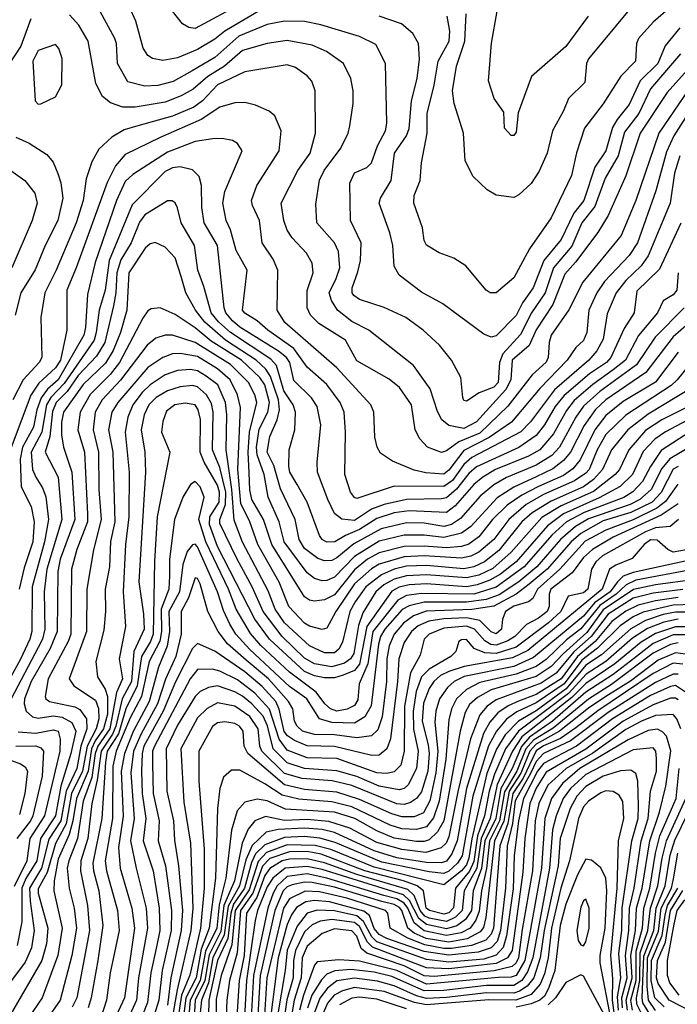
# Model space of a CAD drawing. Extents: x 501367 to 657802, y 482273 to 547541.
# Tile 262 of 656: x 585591 to 588232, y 489759 to 493711. Entities that reach past the tile are written whole.
import ezdxf

# ---------------------------------------------------------------- set-up
doc = ezdxf.new("R2010")
doc.units = 0

msp = doc.modelspace()

# ---------------------------------------------------------------- linework, layer by layer
at = {"layer": '0CON20XD'}
for points in [[(586415, 493665.5), (586375, 493632.6), (586305, 493591.7), (586225, 493558.3), (586165, 493547.3), (586124.2, 493555), (586105, 493567.5), (586086.3, 493596.3), (586057.5, 493705), (586031.3, 493761.3), (585895.2, 493955.2), (585855, 493992.7), (585825, 494008.5), (585735, 494004.8), (585655, 493977.5), (585599.6, 493950.4), (585576.2, 493933.8)], [(586505, 493788.4), (586295, 493675.2), (586269.9, 493679.9), (586244.7, 493694.7), (586203.8, 493745)], [(586585, 493765.9), (586415, 493665.5)], [(588215, 493770.7), (588135, 493701.3), (588076.7, 493635), (588068, 493615), (588063.8, 493545), (588005.3, 493484.7), (587935, 493372.7), (587858.7, 493275), (587827.1, 493177.1), (587807.1, 493085), (587725.4, 492915), (587638.2, 492791.8), (587575, 492674.3), (587505, 492614.3), (587480, 492615), (587464.2, 492625), (587383, 492723), (587335, 492754.3), (587275, 492775.7), (587225, 492805.8), (587214.7, 492824.7), (587208.2, 492875), (587173.5, 492975), (587175.5, 493005), (587199.5, 493065), (587204, 493136), (587228, 493255), (587227.2, 493335), (587255, 493447.5), (587272.2, 493545), (587316.2, 493625), (587318.8, 493665), (587307.6, 493725)], [(588295.3, 493534.7), (588191.4, 493418.6), (588082.9, 493255), (588025.4, 493084.6), (587954.9, 492925.2), (587913, 492857), (587822.9, 492737.1), (587781, 492689), (587731.8, 492568.2), (587665, 492465.8), (587636.9, 492403.1), (587568.5, 492345), (587562.8, 492265), (587544, 492226), (587425, 492096.7), (587375, 492069.7), (587315, 492081.6), (587286.4, 492105), (587268.7, 492138.7), (587239.8, 492229.8), (587172.8, 492322.8), (586992.5, 492465), (586925, 492499), (586866.8, 492545), (586843.5, 492583.5), (586834.4, 492615), (586861.8, 492671.8), (586876.9, 492715), (586870.8, 492780.8), (586855, 492815.4), (586784.1, 492895), (586779.8, 492970.2), (586795, 493066.9), (586814.2, 493105), (586880.7, 493195), (586910, 493255), (586917.3, 493285), (586930.4, 493375), (586930.4, 493425), (586920.4, 493475), (586890.9, 493535), (586823.4, 493583.4), (586765, 493609), (586665, 493626.8), (586585, 493615.2), (586485, 493586.7), (586414, 493525), (586346.6, 493483.4), (586287.6, 493432.4), (586239.3, 493405), (586175, 493379.5), (586055, 493359.6), (586005, 493360), (585955, 493377.7), (585923.3, 493403.3), (585895.9, 493455), (585865.7, 493625), (585828.7, 493688.7), (585790.5, 493730.5)], [(588245, 493573.4), (588125, 493433.3), (588077.8, 493335), (588019.9, 493260.1), (587994.3, 493165), (587942, 493075), (587901.1, 492961.1), (587849, 492895), (587808.4, 492801.6), (587734.8, 492715.2), (587701.5, 492615), (587646.3, 492535), (587602, 492448), (587530.7, 492369.3), (587518.4, 492335), (587513.2, 492255), (587495, 492235.5), (587436.9, 492213.1), (587385, 492180), (587375, 492182.5), (587370.6, 492195), (587362.5, 492275), (587325.5, 492345), (587276.9, 492405), (587211.9, 492465), (587141.4, 492515), (587055.2, 492555.2), (586955, 492588), (586933.3, 492603.3), (586926.3, 492615), (586926.2, 492635), (586949.4, 492699.4), (586960, 492745), (586962.9, 492815), (586920, 492905), (586916.2, 493055), (586935, 493096.5), (586985, 493117.1), (587003.8, 493136.2), (587027.8, 493205), (587059.4, 493265), (587065.4, 493295.4), (587060, 493535), (587021.5, 493611.5), (586955, 493642.9), (586800.3, 493690.3), (586735, 493703.9), (586655, 493705.6), (586585, 493692.1), (586470.5, 493645), (586375, 493559.3), (586284.1, 493505.9), (586206.6, 493463.5), (586145, 493446.3), (586093.6, 493443.6), (586025, 493461.8), (585983.3, 493535), (585979.3, 493615), (585972.8, 493635), (585914.1, 493744.1)], [(588242.2, 493677.8), (588183.3, 493606.7), (588154.5, 493535), (588082.9, 493465), (588039.2, 493370.8), (587990.2, 493309.8), (587972.3, 493277.7), (587945.5, 493185), (587901.4, 493118.6), (587856.5, 492985), (587816.2, 492933.8), (587765, 492828.8), (587695.9, 492744.1), (587652.8, 492635), (587610.3, 492575), (587585, 492524.2), (587505, 492442.2), (587485, 492436.8), (587455, 492448.5), (587290.3, 492570.3), (587205, 492617.3), (587115.5, 492685), (587095, 492721.2), (587089.2, 492805), (587078.1, 492855), (587034.1, 492975), (587039.7, 492995), (587082.3, 493065), (587096.4, 493175), (587144.9, 493245.1), (587155, 493274.2), (587164.3, 493385.7), (587186.8, 493475), (587196.9, 493553.1), (587192.7, 493615), (587169.6, 493655), (587124.4, 493694.4), (587035.2, 493725.2)], [(588045, 493758.9), (587875.9, 493554.1), (587867.1, 493535), (587860.5, 493459.5), (587794.7, 493395.3), (587774.7, 493345), (587731.2, 493265), (587709.1, 493175), (587677.3, 493102.7), (587645, 493053.3), (587595, 493007.8), (587575, 492996.9), (587505, 493007.1), (587467.8, 493027.8), (587412.1, 493082.1), (587380, 493145), (587372.7, 493255), (587335.3, 493375), (587328.8, 493425), (587345.7, 493525), (587378.3, 493625), (587383.9, 493733.9)], [(587874.7, 493725.2), (587785, 493602.9), (587646.4, 493483.6), (587593.2, 493336.8), (587585, 493260), (587575, 493246.2), (587565, 493246.2), (587537.5, 493275), (587535, 493340), (587496, 493395), (587473.1, 493465), (587486.3, 493616.3), (587508.5, 493745)], [(585635.9, 493714.1), (585594.7, 493605.3), (585550.2, 493535)], [(585665, 493372.5), (585675, 493372.9), (585735, 493402), (585760.4, 493449.6), (585760.8, 493555), (585748.5, 493595), (585735, 493610.8), (585665, 493587.1), (585644.1, 493545), (585653.1, 493385), (585665, 493372.5)], [(588278.1, 493431.9), (588158.4, 493255), (588065, 492985.5), (588007.2, 492845), (587852.9, 492657.1), (587796.2, 492546.2), (587726, 492445), (587716.8, 492415), (587712.8, 492355), (587705, 492336.7), (587649.2, 492285), (587550.9, 492159.1), (587438.5, 492051.5), (587354, 492016), (587305, 491979.8), (587285, 491974.2), (587228.6, 491995), (587198, 492028), (587179.3, 492065), (587164.7, 492165), (587116.9, 492235), (587075, 492267.8), (586945, 492341.5), (586899.2, 492425), (586791.9, 492491.9), (586758.7, 492525), (586745.3, 492555), (586745.7, 492624.3), (586769.7, 492695), (586765, 492733.8), (586743.2, 492773.2), (586685.5, 492835), (586665, 492865.6), (586651, 492905), (586641.6, 492975), (586708.3, 493105), (586757.5, 493175), (586778.4, 493255), (586777.3, 493425), (586764.7, 493464.7), (586745.6, 493485), (586699.1, 493519.1), (586665, 493529.2), (586495, 493501.2), (586385, 493448.9), (586324.3, 493385.7), (586289.7, 493360.3), (586205, 493323.7), (586065.8, 493285), (586010.8, 493269.2), (585960.2, 493239.8), (585908.6, 493191.4), (585880.2, 493139.8), (585858.2, 493071.8), (585845.9, 492985), (585817, 492895), (585737.2, 492705), (585691.1, 492615), (585675.8, 492515), (585679.4, 492355), (585668.4, 492335), (585605.1, 492264.9), (585562.5, 492185)], [(588305, 493380.6), (588218.2, 493245), (588188.8, 493181.2), (588145.4, 493024.6), (588072.6, 492815), (588039.4, 492765), (587940.1, 492659.9), (587908.9, 492615), (587877.4, 492545), (587868.5, 492455), (587855, 492422.9), (587824.3, 492395.7), (587789.8, 492345), (587679.4, 492230.6), (587566.3, 492095), (587476.6, 492033.4), (587375, 491981.2), (587315, 491903.1), (587295, 491886.6), (587221.9, 491891.9), (587175, 491903.1), (587088.5, 491938.5), (587040.6, 491970.6), (587026.4, 491995), (587017.7, 492035), (587012.7, 492135), (587000.7, 492165), (586865, 492313.8), (586655.9, 492495.9), (586624.8, 492545), (586627.2, 492705), (586609.2, 492749.2), (586564.7, 492815), (586554.1, 492905), (586525.8, 492965), (586522.2, 492985), (586543.5, 493045), (586632.5, 493185), (586641.2, 493265), (586615.4, 493325.4), (586593.3, 493343.3), (586537.4, 493367.4), (586495, 493378.4), (586455, 493377.2), (586395, 493359.5), (586319.4, 493310.6), (586155, 493238.7), (586015, 493169.5), (585975.1, 493124.9), (585942.5, 493057.5), (585818.1, 492715), (585779.6, 492625), (585779.7, 492465), (585754.5, 492345), (585735, 492313.6), (585667.6, 492252.4), (585635.5, 492204.5), (585556.1, 491993.9)], [(585575, 493240), (585628.6, 493215), (585700.1, 493170.1), (585725, 493138.6), (585743.4, 493093.4), (585756, 493056), (585763.5, 492995), (585743.9, 492905), (585693.5, 492805), (585653.2, 492706.8), (585594.7, 492615), (585572.6, 492525)], [(588241.8, 493165), (588220.8, 493095), (588203.7, 492975), (588115, 492763.4), (588086.5, 492723.5), (588025, 492664.8), (587986.3, 492615), (587950.3, 492529.7), (587935, 492428.9), (587908.8, 492381.2), (587877.3, 492345), (587738.6, 492225), (587642.9, 492097.1), (587603.1, 492056.9), (587406.3, 491953.7), (587374.9, 491925), (587328.5, 491861.5), (587295, 491836.9), (587095, 491838.8), (586945, 491789.2), (586935, 491792.9), (586920, 491815), (586896.4, 491885), (586899.7, 492055), (586893.6, 492135), (586878.6, 492175), (586825, 492246.6), (586745, 492315.8), (586691.3, 492391.3), (586587.5, 492465), (586545, 492502.3), (586495, 492532.6), (586485.9, 492545), (586503.9, 492705), (586460, 492785), (586437.4, 492867.4), (586420.6, 492905), (586406.4, 492975), (586415, 493020.8), (586484.5, 493185), (586465, 493214.2), (586445, 493225.8), (586404.5, 493234.5), (586366.6, 493233.4), (586295, 493221.7), (586185, 493178.8), (586045, 493089.2), (586015, 493060.9), (585979.4, 492985), (585893.2, 492736.8), (585862.5, 492607.5), (585855.4, 492475), (585848.7, 492445), (585745, 492265.4), (585702.3, 492227.7), (585676.7, 492193.3), (585659.9, 492145), (585646.3, 492075), (585601.8, 491995), (585593.1, 491946.9), (585596.3, 491836.3), (585636.6, 491756.6), (585649.4, 491695), (585643.2, 491615), (585608.5, 491511.5), (585588.7, 491425)], [(588246.2, 492893.8), (588160.1, 492709.9), (588069.3, 492620.7), (588059.5, 492535), (588019.1, 492470.9), (587965.5, 492355), (587948, 492335), (587879.9, 492290.1), (587777.8, 492202.2), (587741.8, 492158.2), (587698.8, 492085), (587665, 492041.8), (587595, 491993.4), (587425, 491915.7), (587395, 491889.5), (587345, 491827.2), (587305, 491792.2), (587285, 491787.2), (587145, 491785.6), (587054.9, 491765.1), (587003.9, 491746.1), (586935, 491701.4), (586885, 491705.9), (586855, 491729.5), (586827.8, 491785), (586786.8, 491895), (586785.3, 491934.7), (586799.7, 492085), (586785, 492158.9), (586762.7, 492192.7), (586692.4, 492262.4), (586675.1, 492335), (586662.6, 492355), (586630.5, 492380.5), (586475, 492476.3), (586445, 492501.8), (586419, 492535), (586412.3, 492555), (586385.5, 492805), (586331.6, 492895), (586322.8, 492957.2), (586320.5, 493045), (586311.1, 493081.1), (586285, 493108.7), (586235, 493120.2), (586205, 493116.2), (586175, 493101.3), (586042.6, 492967.4), (585950.5, 492745), (585933.4, 492625), (585909.9, 492545), (585898.5, 492455), (585889.3, 492425), (585769.5, 492250.5), (585715.1, 492195), (585698.5, 492165), (585679.4, 492055), (585636.2, 491975), (585642.6, 491905), (585655, 491875.3), (585681.7, 491831.7), (585695.6, 491795.6), (585707, 491705), (585689.8, 491615), (585640.4, 491435), (585639.6, 491255), (585631.7, 491225), (585593.9, 491143.9), (585505.6, 490985)], [(585555, 493106.2), (585611.1, 493065), (585650.9, 493015), (585661.3, 492975), (585641.3, 492905), (585559.2, 492715)], [(588235.2, 492695), (588230.7, 492625), (588215, 492606.9), (588175, 492582.5), (588152, 492535), (588076.7, 492443.3), (588024.5, 492345), (587974.6, 492305.3), (587892.9, 492247.1), (587817.7, 492182.3), (587787.5, 492142.5), (587735, 492048.7), (587680.6, 491985), (587635, 491958.9), (587502.1, 491905), (587450.7, 491875), (587415, 491845.5), (587340.5, 491759.5), (587305, 491732.3), (587155, 491739.8), (587095, 491731.2), (587025, 491708.5), (586955, 491664.5), (586898.9, 491641.1), (586856.4, 491615), (586825, 491613.9), (586805.4, 491625), (586795, 491640), (586746, 491775), (586705.7, 491845), (586675.8, 491895), (586671.8, 491918.2), (586673.1, 491985), (586695.3, 492065), (586698.9, 492135), (586688.7, 492165), (586651.9, 492221.9), (586622.5, 492322.5), (586599, 492349), (586437.8, 492455), (586388.7, 492498.7), (586359.3, 492535), (586330.6, 492640.6), (586305.7, 492705), (586292.6, 492805), (586238.8, 492895), (586225.2, 492955.2), (586215, 492975.7), (586203.3, 492983.3), (586185, 492983.5), (586092.8, 492927.2), (586072.2, 492897.8), (586038.3, 492815), (585996.9, 492746.9), (585980.6, 492695), (585977, 492615), (585967.7, 492562.3), (585932.5, 492415), (585899.3, 492360.7), (585825, 492282.7), (585781.3, 492218.7), (585736.6, 492175), (585722.3, 492137.7), (585711.6, 492038.4), (585693.3, 491975), (585745.1, 491875.1), (585760.4, 491705), (585699.8, 491505), (585689.6, 491415), (585692.1, 491265), (585682.3, 491225), (585665, 491191.5), (585556.5, 490985)], [(588259.8, 492555), (588143, 492437), (588068.6, 492325), (587921.5, 492218.5), (587855, 492160.2), (587824.2, 492115.8), (587759.3, 491995), (587727.8, 491962.2), (587665, 491922.6), (587546.6, 491873.4), (587495.6, 491844.4), (587440.9, 491799.1), (587361.4, 491708.6), (587325.1, 491684.9), (587295, 491677.3), (587215, 491690.6), (587145, 491692), (587042.1, 491667.9), (586932.5, 491607.5), (586865, 491550.5), (586845, 491540.4), (586815, 491538.3), (586788.4, 491548.4), (586735, 491588.6), (586713.2, 491625), (586697, 491705), (586638.1, 491828.1), (586611.2, 491921.2), (586584.1, 491975), (586595, 492038.6), (586625.1, 492104.9), (586634.5, 492145), (586630.2, 492185), (586598.7, 492278.7), (586578.8, 492308.8), (586541.1, 492345), (586416.7, 492425), (586335, 492496.4), (586296.6, 492545), (586258.3, 492615), (586239.8, 492680.2), (586215, 492755.5), (586175, 492797.9), (586135, 492816.2), (586115, 492811.1), (586095, 492794), (586028.4, 492695), (586021.2, 492545), (585995.4, 492455), (585966.6, 492383.4), (585935, 492331.7), (585845, 492246.6), (585766.5, 492135), (585758.6, 492095), (585758.6, 492045), (585767.3, 491995), (585800.6, 491895), (585811.6, 491705), (585753.1, 491545), (585743.8, 491496.2), (585741.1, 491255), (585713.4, 491186.6), (585636.4, 491055), (585609.9, 490985), (585608.8, 490965), (585617, 490935), (585642.2, 490912.2), (585665, 490906.8), (585725, 490916.7), (585761.7, 490911.7), (585799.8, 490889.8), (585815.8, 490855), (585796, 490765), (585756.1, 490633.9), (585734.7, 490515), (585674.2, 490425), (585659.9, 490335), (585615, 490263.6), (585599.6, 490225), (585599.4, 490090.6), (585581, 489995)], [(588338.4, 492545), (588215, 492438), (588105.3, 492294.7), (587945.1, 492184.9), (587903.7, 492146.3), (587857.8, 492082.2), (587803, 491975), (587775, 491941.7), (587732.3, 491907.7), (587665, 491875.6), (587575.1, 491834.9), (587508.1, 491791.9), (587402.9, 491677.1), (587365, 491649.7), (587295, 491632.2), (587215, 491642.1), (587135, 491641.6), (587035, 491617.4), (586935, 491556.8), (586855, 491473.1), (586825, 491459.4), (586805, 491458.8), (586775, 491468.4), (586745, 491491.4), (586652.7, 491615), (586633.3, 491695), (586588.7, 491795), (586572.6, 491885), (586544.2, 491964.2), (586541.9, 491995), (586552.8, 492067.2), (586587.3, 492135), (586594.1, 492175), (586575.1, 492245), (586555.7, 492275), (586482, 492345), (586360.2, 492420.2), (586295, 492473.9), (586215, 492527.7), (586155, 492554.6), (586119.1, 492550.9), (586105, 492541.8), (586085, 492513.2), (585992.2, 492335), (585953.8, 492286.2), (585873.7, 492206.4), (585833.2, 492135), (585824.2, 492065), (585850.9, 491975), (585863.4, 491726.6), (585862.7, 491695), (585820.3, 491585), (585798.6, 491505), (585795.7, 491245), (585785.3, 491214.7), (585704.4, 491065), (585693.2, 490995), (585695.5, 490985), (585710, 490975), (585812.4, 490952.4), (585832.1, 490942.1), (585859.6, 490905), (585860.5, 490865), (585836.8, 490795), (585819.6, 490705), (585777.6, 490615), (585756.2, 490495), (585707.9, 490422.1), (585678, 490305), (585629.8, 490225), (585633.1, 490173.1), (585648.7, 490055), (585638.1, 489985), (585612.2, 489927.8), (585514, 489796)], [(588235, 492376.5), (588145, 492256.2), (588015, 492178.6), (587945, 492122.3), (587901.1, 492065), (587841.3, 491945), (587812.2, 491907.8), (587775, 491882), (587675, 491837.2), (587607.1, 491802.9), (587548.2, 491761.8), (587489.7, 491705), (587434.8, 491635), (587395, 491606.2), (587365, 491596.3), (587305, 491590.6), (587215, 491597.7), (587135, 491595.9), (587035, 491571.2), (586988, 491545), (586935, 491502.7), (586855, 491402.5), (586815, 491383), (586775, 491377), (586755, 491381.1), (586734.9, 491394.9), (586603.5, 491605), (586570.6, 491705), (586523.1, 491785), (586515, 491823.3), (586512.5, 491892.5), (586507.8, 491975), (586513.3, 492055), (586542.9, 492175), (586535.2, 492205), (586509.1, 492255), (586436.8, 492326.8), (586295, 492415.7), (586205, 492444.8), (586175, 492444.8), (586137.8, 492432.2), (586102.5, 492405), (585995.9, 492264.1), (585921.8, 492185), (585894.5, 492135), (585885.8, 492065), (585907.6, 491975), (585908.8, 491825), (585917.6, 491705), (585886.7, 491583.3), (585861, 491425), (585858.8, 491255), (585789.5, 491065), (585807.7, 491037.7), (585895, 490980.3), (585906.7, 490946.7), (585908.9, 490905), (585897.7, 490865), (585861.5, 490795), (585843, 490695), (585799.4, 490605), (585776.7, 490483.3), (585734.2, 490405), (585701.7, 490288.4), (585665, 490222.2), (585664.7, 490205), (585704.3, 490065), (585698.9, 490001.1), (585679.9, 489935), (585552.3, 489715)], [(588305, 492356.6), (588232.2, 492265), (588207.1, 492242.9), (588025, 492123.8), (587945, 492046.1), (587910.4, 491985), (587877.5, 491905), (587865, 491890.4), (587819.4, 491860.6), (587695.2, 491805), (587625, 491764.9), (587554.8, 491705.2), (587495, 491624.4), (587435, 491573.8), (587402.9, 491557.1), (587365, 491549.2), (587215, 491558.6), (587135, 491554.7), (587035, 491525.1), (587003.5, 491506.5), (586935, 491446.4), (586860.2, 491335), (586825, 491268.2), (586805, 491263.4), (586755, 491276.7), (586735, 491289.3), (586672.2, 491355), (586632.9, 491452.9), (586547.4, 491605), (586515.4, 491695), (586478.9, 491768.9), (586466.9, 491905), (586478.1, 492155), (586466.1, 492205), (586435.8, 492265), (586385, 492310), (586305, 492359.6), (586235, 492370.8), (586205, 492369.3), (586165, 492355.2), (586105, 492314.4), (585984.9, 492175.1), (585961.1, 492135), (585947.8, 492065), (585964.2, 491975), (585972.9, 491695), (585955.9, 491615.9), (585951.9, 491515), (585934.1, 491425), (585935.6, 491335), (585929.1, 491260.9), (585897, 491135), (585903.4, 491073.4), (585934, 491024), (585943.2, 490995), (585942.9, 490922.9), (585927.9, 490865), (585893.4, 490816.6), (585879, 490785), (585865.5, 490694.5), (585818.2, 490585), (585804.2, 490495), (585789.8, 490440.2), (585745, 490341.2), (585729.8, 490255), (585727.8, 490215), (585761.7, 490065), (585744.3, 489955), (585681.3, 489785), (585626.7, 489705)], [(588294.2, 492235.8), (588115, 492127.1), (588033.4, 492065), (587967.8, 491985), (587931, 491905), (587896.1, 491865), (587855, 491836.6), (587725, 491778.4), (587648.8, 491731.2), (587607.3, 491695), (587515, 491581), (587458, 491535), (587415, 491514.7), (587375, 491507.1), (587225, 491520), (587145, 491517), (587095, 491505.7), (587043.3, 491483.3), (586980.9, 491435), (586938.2, 491375), (586916.8, 491335), (586887.5, 491212.5), (586873.1, 491185), (586855, 491170.2), (586815, 491169.7), (586755, 491198.3), (586655, 491290), (586616.2, 491345), (586589.1, 491419.1), (586485.8, 491614.2), (586452.3, 491702.3), (586442.8, 491825), (586420, 491985), (586422.9, 492125), (586417.4, 492175), (586385.9, 492245), (586339.8, 492280.2), (586305, 492301.4), (586276.4, 492306.4), (586225, 492303.1), (586175.4, 492285.4), (586115, 492245.9), (586082.5, 492215), (586045.8, 492165), (586024.5, 492115), (586014.5, 492055), (586030.2, 491895), (586028.4, 491715), (586015.7, 491604.3), (586006.2, 491415), (586015.6, 491275), (585990.2, 491145), (586003.5, 491065), (585979.2, 491010.8), (585952.3, 490865), (585904.3, 490795.7), (585894.2, 490765), (585880.2, 490669.8), (585845, 490574.6), (585822.9, 490425), (585787.4, 490335), (585781.9, 490305), (585789.7, 490225), (585809.4, 490145), (585818.8, 490065), (585800.6, 489955), (585752.8, 489775), (585675.8, 489664.2)], [(586360.5, 492170.5), (586341.1, 492205), (586305, 492237.9), (586285, 492242.6), (586235, 492237.6), (586185, 492221.7), (586138.9, 492195), (586109.8, 492165), (586090.5, 492125), (586078.2, 492065), (586093.4, 491975), (586096.6, 491895), (586069.7, 491455), (586088.1, 491325), (586090, 491265), (586048.6, 491175), (586039.9, 491055), (586002.9, 490985), (585976.7, 490875), (585963.3, 490843.3), (585917.5, 490775), (585901.5, 490658.5), (585880.2, 490565), (585864.1, 490425), (585836.8, 490335), (585835.1, 490295), (585863.5, 490155), (585871.5, 490055), (585820, 489785), (585801.9, 489748.1)], [(588425, 492184.3), (588185, 492056.1), (588142.3, 492027.7), (588095, 491978.1), (588052.3, 491885), (588002.9, 491837.1), (587918.8, 491791.2), (587775, 491727.4), (587710.1, 491679.9), (587584.9, 491535.1), (587522.2, 491485), (587479.3, 491460.7), (587427.7, 491442.3), (587385, 491434.9), (587225, 491446), (587155, 491442.3), (587115, 491432.9), (587085, 491416.9), (586984.9, 491275), (586955, 491124.2), (586935, 491098.9), (586890.1, 491079.9), (586855, 491069.9), (586815, 491069.1), (586775, 491077.1), (586735, 491094.6), (586593.9, 491225), (586534.6, 491304.6), (586385, 491596.7), (586352.6, 491685), (586354, 491715), (586391.4, 491775), (586392.7, 491815), (586385, 491842.3), (586331.3, 491935), (586315.7, 491975), (586316.5, 492106.5), (586307.9, 492145), (586295, 492164.7), (586255, 492172.3), (586213.6, 492165), (586180.2, 492139.8), (586165, 492098), (586160.7, 492055), (586193.8, 491975), (586142.3, 491715), (586131.9, 491538.1), (586127.2, 491245), (586116.6, 491215), (586080.4, 491155), (586062.2, 491037.8), (586016.9, 490945), (585987.4, 490845), (585942.5, 490775), (585935, 490730.9), (585920.2, 490505), (585885.1, 490325.1), (585887.1, 490295), (585908.6, 490215), (585924.9, 490074.9), (585904.7, 489935.3), (585877.7, 489785), (585865.1, 489744.9)], [(588315, 492177.8), (588169.7, 492105), (588105, 492062.7), (588037.8, 491985), (587999.6, 491905), (587982.2, 491885), (587895, 491817.8), (587765, 491759.6), (587687.7, 491712.3), (587565, 491573.3), (587491.8, 491508.2), (587435, 491481.8), (587385, 491470.4), (587225, 491482.9), (587145, 491478.9), (587095, 491465.5), (587053.1, 491443.1), (587021, 491415), (586969.4, 491330.6), (586951.2, 491278.8), (586932.5, 491167.4), (586919.8, 491145), (586895, 491128.5), (586845, 491113.3), (586775, 491125.9), (586735, 491148.8), (586645.1, 491235.1), (586568.5, 491335), (586524.7, 491434.7), (586463.6, 491545), (586395, 491688.2), (586394.4, 491705), (586417.8, 491765), (586419.3, 491815), (586395, 491914.1), (586365.6, 491985), (586367.9, 492135), (586360.5, 492170.5)], [(588285, 492058.2), (588167.9, 491982.1), (588125, 491917.1), (588092.4, 491857.7), (588053.9, 491816.1), (588016.9, 491793.1), (587857.7, 491732.3), (587786.4, 491695), (587727.9, 491642.1), (587617.2, 491515), (587505, 491433.6), (587415, 491405.7), (587205, 491408.2), (587145, 491400.2), (587109.1, 491380.9), (587009.7, 491255), (586988.5, 491125), (586954.2, 491045), (586949.1, 490980.9), (586935, 490958.1), (586906.4, 490943.6), (586865, 490935.7), (586838.8, 490945), (586815.9, 490965), (586781.9, 491011.9), (586675, 491091.8), (586559.6, 491199.6), (586517.4, 491247.4), (586460.4, 491345), (586429.1, 491425), (586338.1, 491615), (586310, 491705), (586331.2, 491795), (586315, 491835.4), (586295, 491857.9), (586277.3, 491845), (586246.2, 491795), (586212.1, 491705), (586192.2, 491545), (586191.8, 491478.2), (586189.2, 491425), (586158.8, 491345), (586160.4, 491255), (586153.3, 491216.7), (586110.9, 491135), (586079.8, 490995), (586035, 490909.4), (585977.8, 490775), (585964.5, 490715), (585963.9, 490505), (585934.2, 490335), (585939.7, 490295), (585983.2, 490135), (585990.2, 490055), (585954.3, 489885.7), (585938.8, 489775), (585916.6, 489705)], [(588295, 492002.6), (588202.1, 491947.9), (588170.5, 491909.5), (588127.4, 491825), (588081.8, 491785), (588042.5, 491765), (587875, 491707.3), (587823.3, 491676.7), (587762.8, 491625), (587667.9, 491515), (587595.4, 491455), (587517.1, 491402.8), (587465, 491383.3), (587385, 491372.8), (587215, 491373.1), (587155, 491358.9), (587127, 491343), (587056.8, 491265), (587040, 491235), (587031.6, 491205), (587002.5, 490957.5), (586977.5, 490912.5), (586935, 490887.2), (586845, 490890.1), (586795.4, 490905.4), (586743.8, 490985), (586675, 491034.5), (586515, 491183.6), (586459, 491245), (586435.1, 491285.1), (586409.8, 491339.8), (586385.1, 491415.1), (586305, 491595.8), (586295, 491605.3), (586285, 491602.9), (586263.8, 491576.2), (586245.6, 491524.4), (586232.2, 491415), (586189.5, 491335), (586192.9, 491255), (586183.7, 491196.3), (586148.5, 491111.5), (586110.7, 490975), (586046.2, 490853.8), (586011.2, 490765), (585998.7, 490695), (586005.7, 490514.3), (585988.1, 490388.1), (585993.8, 490305), (586041.1, 490145), (586051.3, 490065), (586011.8, 489785), (585950.8, 489655)], [(588235, 491917.9), (588215, 491906.7), (588166.8, 491813.2), (588131.7, 491775), (588045, 491732.6), (587935, 491699.3), (587845, 491649.1), (587805.4, 491615), (587709.2, 491505), (587637.3, 491445), (587585.3, 491404.7), (587495, 491357.2), (587406.8, 491343.2), (587223.3, 491336.7), (587172, 491318), (587131.7, 491288.3), (587094.9, 491245.1), (587075, 491198.2), (587065.6, 491145), (587063.5, 491055), (587046.6, 490913.4), (587029.5, 490860.5), (587003.8, 490836.2), (586945, 490828.5), (586855, 490840.9), (586775, 490842), (586726.9, 490855), (586705.2, 490875), (586694.9, 490894.9), (586687.4, 490945), (586670.6, 490975), (586590.4, 491065), (586499.9, 491139.9), (586426, 491206), (586388.4, 491255), (586346, 491335), (586315, 491446.2), (586305, 491468.2), (586295, 491470.5), (586269.3, 491390.7), (586239.4, 491335), (586239.3, 491245), (586217.2, 491155), (586175.9, 491064.1), (586144.2, 490965), (586078, 490845), (586048.3, 490775), (586037.6, 490687.6), (586050, 490505), (586036.2, 490415), (586058.8, 490305), (586098.5, 490145), (586104.4, 490065), (586068.2, 489865), (586060.1, 489775), (586014.9, 489675.1)], [(588233.6, 491846.4), (588185, 491777), (588149.7, 491750.3), (588055, 491703), (587945, 491661.8), (587861.8, 491618.2), (587760.7, 491505), (587670, 491425), (587651.7, 491388.3), (587635, 491374.2), (587575, 491357.2), (587541.6, 491335), (587530, 491305), (587526, 491265), (587505, 491246.2), (587485, 491253.5), (587439.6, 491299.6), (587385, 491310.1), (587295, 491306.1), (587233.7, 491296.3), (587191.8, 491278.2), (587165, 491255.9), (587135, 491211.8), (587113.5, 491145), (587108.2, 491055), (587080, 490825), (587065, 490784.1), (587035, 490759.4), (587005, 490757.7), (586855, 490794.2), (586745, 490795.9), (586695, 490817.3), (586665.9, 490835.9), (586653.6, 490853.6), (586633.4, 490943.4), (586619.4, 490975), (586565, 491034.6), (586495, 491093.1), (586375, 491176), (586305, 491207.1), (586285, 491187.2), (586217.1, 491052.9), (586166.8, 490935), (586089.9, 490795), (586082.1, 490765), (586079.3, 490695), (586082.5, 490605), (586096.8, 490505), (586087.2, 490415), (586126.8, 490295), (586151.5, 490145), (586153, 490055), (586139.9, 489989.9), (586117.6, 489885), (586104, 489766), (586059.1, 489650.9)], [(588235, 491767.7), (588167.9, 491722.1), (587975, 491633.4), (587891.6, 491585), (587855, 491552.8), (587809.7, 491490.3), (587724.6, 491425), (587717.1, 491405), (587717.1, 491355), (587709.3, 491335), (587675, 491308.4), (587626.7, 491283.3), (587579.4, 491235), (587551.7, 491218.3), (587505, 491201), (587483.7, 491203.7), (587458.5, 491218.5), (587418.1, 491265), (587385, 491277.3), (587295, 491268.8), (587235, 491244.8), (587214.8, 491225), (587199.4, 491160.6), (587160.5, 491089.5), (587135.7, 490955.7), (587135.2, 490775), (587121, 490719), (587095, 490691.9), (587065, 490685.5), (587025, 490687.9), (586865.1, 490745.1), (586745, 490748.9), (586665, 490779.1), (586633.1, 490823.1), (586593.6, 490943.6), (586535, 491008.3), (586465, 491061.4), (586395, 491096.4), (586365, 491103.5), (586305, 491102.5), (586274.9, 491065), (586132.1, 490795), (586124.6, 490775), (586124.2, 490724.2), (586126.9, 490605), (586150.9, 490495), (586146.9, 490415), (586177, 490315), (586201.1, 490135), (586198.9, 490055), (586162.5, 489895), (586149.6, 489775), (586118, 489672)], [(588236.9, 491705), (588203.4, 491676.6), (588145, 491671.2), (588105, 491655.9), (587931.4, 491558.6), (587904.8, 491535), (587887.4, 491505), (587873.1, 491425), (587855, 491410.7), (587793.4, 491396.6), (587764.9, 491335), (587715, 491290.4), (587585, 491192.6), (587505, 491167.4), (587459.3, 491169.3), (587416.7, 491186.7), (587385, 491222.7), (587365, 491222.5), (587354.5, 491215), (587342.5, 491175), (587322.1, 491155), (587235.5, 491104.5), (587205, 491073.5), (587183.1, 491015), (587170.9, 490935), (587172.7, 490862.7), (587191.3, 490775), (587185.1, 490705), (587150.6, 490639.4), (587135, 490625.7), (587115, 490620), (587035, 490634.9), (586945, 490673.1), (586865, 490696.3), (586735, 490706), (586665, 490728.3), (586608.8, 490785), (586586.4, 490876.4), (586568.1, 490915), (586523.1, 490965), (586485, 490996.2), (586455, 491013), (586385, 491037.1), (586349, 491031), (586315, 491014.3), (586295, 490994.2), (586225, 490879.8), (586178.4, 490785), (586181.3, 490615), (586208.6, 490495), (586212.1, 490417.9), (586229.2, 490315), (586244.9, 490134.9), (586239.8, 490055), (586198.2, 489865), (586184.7, 489755)], [(588315, 491591), (588215, 491574.1), (588194.1, 491584.1), (588151.8, 491621.8), (588125, 491623), (588098.8, 491605), (588051.2, 491548.8), (587985, 491521.7), (587959.4, 491505), (587929.9, 491425), (587631.2, 491178.8), (587570.8, 491149.2), (587375.4, 491114.6), (587314.6, 491095.4), (587281.6, 491078.4), (587254.4, 491055), (587235, 491026.4), (587212.8, 490967.2), (587207.8, 490895), (587230.9, 490800.9), (587234.9, 490765), (587229.8, 490695), (587205, 490611.8), (587184.7, 490585.3), (587160.8, 490569.2), (587135, 490561.2), (587105, 490563.7), (586925, 490636.6), (586845.3, 490655.3), (586725.1, 490665.1), (586655, 490684.7), (586563.4, 490775), (586555.4, 490795), (586547.9, 490865), (586515, 490913.6), (586455, 490955.5), (586385, 490969.4), (586343.7, 490946.3), (586305, 490909.2), (586238, 490785), (586250.3, 490570.3), (586276.2, 490406.2), (586285.9, 490145), (586277.9, 490055), (586222.6, 489817.4), (586201.8, 489695)], [(588295, 491544.5), (588055, 491492.3), (588015, 491477.4), (587992.1, 491455), (587962.3, 491415), (587899.8, 491370.2), (587855, 491316.2), (587655, 491150.6), (587575, 491114.9), (587375.9, 491074.1), (587335.8, 491055), (587309.3, 491030.7), (587277.5, 490985), (587262.4, 490935), (587258, 490892), (587269.8, 490775), (587262, 490688), (587238.2, 490575), (587212.4, 490527.6), (587175, 490511.9), (587125, 490511), (587085, 490522.8), (586955, 490581.5), (586865, 490609.9), (586735, 490621.3), (586655, 490640.3), (586507.3, 490765), (586492.7, 490795), (586488, 490855), (586473.4, 490875), (586455, 490886.1), (586415, 490893), (586385, 490888.6), (586365, 490873.6), (586310.2, 490775), (586309.8, 490655), (586331.8, 490381.8), (586331, 490225), (586316.5, 490065), (586273.6, 489876.4), (586240.5, 489795), (586220.1, 489665)], [(588295, 491504.1), (588065, 491460.7), (588027.1, 491443), (587986.9, 491405), (587921, 491359), (587844.3, 491265.7), (587787.6, 491222.4), (587705, 491142.8), (587665, 491115.3), (587585, 491083.5), (587439, 491051), (587385, 491022.9), (587344.9, 490985.1), (587325.1, 490945), (587315, 490900.8), (587302.7, 490742.7), (587275.2, 490574.8), (587253.2, 490506.8), (587225, 490471.1), (587185, 490460.8), (587125, 490463.5), (587078.6, 490478.6), (586925, 490551.8), (586845, 490572), (586712.3, 490582.3), (586645, 490598.6), (586575, 490644.5), (586475, 490698.1), (586440.9, 490699.1), (586409.8, 490670.2), (586394.7, 490625), (586385.2, 490545), (586377.5, 490265), (586352.4, 490065), (586319.3, 489980.7), (586298.9, 489865), (586257.8, 489785), (586245.1, 489674.9)], [(588303.4, 491463.4), (588145, 491443), (588055.7, 491424.3), (587935, 491342.8), (587868.5, 491251.5), (587774, 491166), (587724.9, 491115.1), (587665, 491075.1), (587485, 491020.6), (587429.1, 490990.9), (587397.9, 490962.1), (587380.4, 490929.6), (587360.4, 490855), (587295, 490496), (587269.2, 490450.8), (587235, 490419.3), (587215, 490412.2), (587185, 490412.2), (587095, 490426.4), (587025.2, 490454.8), (586936.3, 490505), (586855, 490529.7), (586657.7, 490542.3), (586584.3, 490575.7), (586545, 490582.8), (586495, 490570), (586464.2, 490535.8), (586441.5, 490458.5), (586418.1, 490265), (586391.8, 490158.2), (586382.5, 490065), (586337.5, 489972.5), (586315.5, 489854.5), (586275, 489775), (586265.1, 489655.1)], [(588255, 491423.3), (588135, 491409.1), (588055, 491388.7), (587954, 491325), (587886.2, 491235), (587816, 491174), (587745, 491087.5), (587685, 491048.1), (587505, 490981.5), (587467.8, 490955), (587439.6, 490920.4), (587401.6, 490825), (587351.4, 490618.6), (587315, 490431.3), (587303.9, 490406.1), (587283.5, 490386.5), (587221.4, 490368.6), (587125, 490379.8), (587025, 490409), (586916.2, 490466.2), (586832.6, 490492.6), (586745, 490500.1), (586655, 490496.9), (586577.4, 490512.6), (586534.9, 490495.1), (586508.3, 490461.7), (586483.8, 490406.2), (586453, 490255), (586410.6, 490155), (586398.3, 490051.7), (586352.1, 489957.9), (586333.7, 489855), (586295.8, 489775), (586286.7, 489613.3)], [(588235, 491392), (588145, 491379), (588075, 491361.1), (588025, 491337.2), (587968.5, 491295), (587901.9, 491215), (587830.7, 491155), (587765, 491064.8), (587665, 491002.9), (587594.2, 490975.8), (587552.7, 490957.3), (587511.1, 490928.9), (587479.2, 490890.8), (587454, 490846), (587386, 490625), (587348.5, 490415), (587327.1, 490362.9), (587305, 490334.1), (587285, 490327.4), (587225, 490327.5), (587105, 490346.8), (587015, 490374.9), (586855, 490448.4), (586805, 490460), (586735, 490466.1), (586629.4, 490460.6), (586580.6, 490449.4), (586524.3, 490395.7), (586498.9, 490338.9), (586474.2, 490235), (586427.8, 490152.2), (586412.4, 490037.6), (586366.4, 489945), (586349.2, 489845), (586321.6, 489775), (586315.4, 489725)], [(588295, 491363.3), (588215, 491361), (588095, 491332.3), (588055, 491313.6), (588002.4, 491277.6), (587912, 491188), (587849.3, 491140.7), (587777.5, 491045), (587665, 490969.2), (587587.1, 490932.9), (587546.7, 490903.3), (587506, 490855), (587474.2, 490795.8), (587410.9, 490595), (587368.3, 490355), (587349.4, 490325), (587315, 490293.4), (587295, 490284.1), (587235, 490290.3), (587045, 490329.6), (586858.1, 490408.1), (586795.7, 490425.7), (586735, 490433), (586655, 490428.4), (586575, 490398.5), (586537.5, 490362.5), (586521.5, 490328.5), (586493.8, 490225), (586449.1, 490160.9), (586438.2, 490125), (586427.3, 490022.7), (586384.8, 489935), (586349.8, 489775), (586346.2, 489585)], [(588305, 491332.5), (588225, 491332.7), (588175, 491323.2), (588105, 491299.8), (588045, 491265.5), (587927.7, 491162.3), (587865, 491120.3), (587785.1, 491024.9), (587665, 490936.4), (587594.3, 490895.7), (587540.1, 490839.9), (587506.5, 490783.5), (587467.7, 490685), (587406.3, 490423.7), (587395.4, 490345), (587385, 490318.8), (587365, 490294.1), (587295, 490238.8), (587015, 490309.2), (586840.6, 490380.6), (586777, 490397), (586665, 490399.7), (586581.6, 490368.4), (586548.2, 490331.9), (586511.9, 490218.1), (586455.9, 490135), (586442.2, 489997.8), (586400.3, 489875), (586379.7, 489779.7), (586377, 489575)], [(588235, 491304.2), (588177.5, 491292.5), (588113, 491267), (588051.8, 491228.2), (587945, 491135.3), (587866.1, 491083.9), (587795, 491006.8), (587594.9, 490855), (587541.8, 490785), (587497.6, 490682.4), (587476.5, 490615), (587457.5, 490515), (587428.9, 490435), (587415, 490332), (587397.3, 490292.7), (587340.6, 490225), (587333.2, 490146.8), (587315, 490126.4), (587295, 490120.3), (587236.7, 490135), (587223.9, 490145), (587213, 490215), (587187.4, 490235), (587132.9, 490255), (586976.8, 490295), (586801.2, 490361.2), (586745, 490371.9), (586675, 490371.5), (586595, 490344), (586566.1, 490313.9), (586527, 490205), (586477, 490135), (586463.8, 489966.2), (586433.4, 489855), (586423.3, 489775), (586415.5, 489605)], [(588295, 491274.5), (588225, 491274.3), (588145, 491247.7), (588087.2, 491212.8), (587981.7, 491125), (587865, 491046.1), (587809, 490991), (587608.1, 490831.9), (587570.5, 490775), (587508.6, 490641.4), (587480.4, 490505), (587444.4, 490425), (587427.4, 490305), (587375.6, 490215), (587368.6, 490135), (587341.3, 490108.7), (587305, 490091.5), (587235, 490104.1), (587217.5, 490112.5), (587198.7, 490135), (587175.8, 490195.8), (587150, 490220), (586945, 490279.7), (586815, 490326.6), (586745, 490342.8), (586675, 490341.7), (586645, 490334.2), (586595.5, 490304.5), (586575, 490275.5), (586542.6, 490187.4), (586501.6, 490125), (586492.1, 489955), (586472.5, 489855), (586455, 489584.4)], [(588295, 491241.7), (588215, 491241.4), (588135, 491206.6), (588043.6, 491136.4), (587975, 491083.2), (587865, 491011.4), (587730.4, 490895), (587638.6, 490831.4), (587606.3, 490793.7), (587568.9, 490705), (587523.5, 490625), (587502.7, 490505), (587459.6, 490415), (587446.3, 490303.7), (587411.7, 490215), (587405.1, 490135), (587380.9, 490099.1), (587345.9, 490074.1), (587305, 490062.1), (587225, 490078.9), (587193.8, 490103.8), (587156, 490176), (587132, 490198), (586805, 490300.1), (586745, 490312.6), (586656.7, 490305), (586606.9, 490265), (586585, 490230.5), (586546.1, 490135), (586536.8, 490095), (586502.3, 489855), (586486.8, 489585)], [(588235, 491209.4), (588205, 491203.2), (588135, 491168.2), (587967.6, 491042.4), (587875, 490983.5), (587733, 490867), (587655, 490819.8), (587623.8, 490785), (587587.7, 490695), (587538, 490612), (587517.9, 490495), (587477.8, 490415), (587466.1, 490303.9), (587445.1, 490215), (587436.6, 490133.4), (587423.4, 490096.6), (587399.9, 490065), (587363.6, 490046.4), (587305, 490034.7), (587215, 490054.5), (587175.4, 490085.4), (587149.4, 490145), (587135, 490164.3), (587105, 490182.5), (587054, 490196), (586824.3, 490265.7), (586745, 490282), (586665, 490271.4), (586625.2, 490234.8), (586608.2, 490205), (586587.5, 490145), (586530.4, 489875), (586514.4, 489585)], [(588285, 491162.2), (588225, 491170.3), (588155, 491140.3), (588043.5, 491056.5), (587945.4, 490995), (587875, 490947.1), (587759.4, 490855), (587665, 490803.1), (587639.6, 490775), (587603.5, 490686.5), (587557.3, 490615), (587535.4, 490494.6), (587497.4, 490415), (587462.9, 490107.1), (587453.3, 490066.7), (587440.4, 490049.6), (587388.3, 490021.7), (587315, 490008.7), (587223.6, 490023.6), (587175, 490044.4), (587150, 490065), (587126.3, 490135), (587116.9, 490146.9), (587095, 490159.7), (587045, 490171.5), (586855, 490229), (586765, 490248.5), (586735, 490249.6), (586685, 490238.4), (586665, 490230.7), (586649.4, 490215), (586616, 490135), (586556.7, 489875), (586539.7, 489580.3)], [(588253.8, 491123.8), (588215, 491127.6), (588135, 491087), (587912.6, 490937.4), (587825, 490869), (587763.6, 490826.4), (587695, 490796.1), (587665, 490776.3), (587613.1, 490666.9), (587571.8, 490605), (587550.8, 490485), (587519.3, 490395), (587494.3, 490065), (587485, 490040.9), (587463, 490017), (587405.4, 489994.6), (587325, 489982.9), (587295, 489982.6), (587217.8, 489997.8), (587149.3, 490025), (587078.7, 490065), (587069.1, 490125), (587060, 490135), (586904.3, 490184.3), (586795, 490210.9), (586736.9, 490213.1), (586675, 490182), (586650.5, 490145), (586584, 489865), (586564.6, 489565.4)], [(588235, 491083.5), (588215, 491084.7), (588145, 491051.1), (587955, 490930.2), (587803.4, 490816.6), (587695, 490766.2), (587665, 490732.9), (587642.1, 490685), (587581.5, 490575), (587569.5, 490485), (587549.3, 490395), (587541.5, 490225), (587522.6, 490055), (587508.8, 490011.2), (587484.5, 489985.5), (587431.9, 489968.1), (587315, 489955.6), (587215, 489970.8), (587065, 490023.6), (587035, 490039.5), (587015, 490063.8), (586995.2, 490115.2), (586973.4, 490133.4), (586835, 490170.2), (586775, 490175.3), (586740.1, 490169.9), (586703, 490147), (586681.8, 490118.2), (586665, 490078.8), (586628.8, 489945), (586598, 489705)], [(588265, 491011.8), (588225, 491037.9), (588205, 491035.1), (588125, 490997.9), (587971.6, 490905), (587826.6, 490795), (587695, 490725.5), (587670.3, 490695), (587614.1, 490585), (587594.8, 490494.8), (587577.2, 490355), (587572.3, 490222.3), (587546.7, 490033.3), (587532.8, 489987.2), (587505, 489956.2), (587455, 489940.7), (587315, 489928.5), (587225, 489938.8), (587025, 490009.8), (587005, 490029.8), (586971.4, 490091.4), (586945, 490114), (586855, 490134.6), (586785, 490136.4), (586745, 490124.2), (586705, 490072.8), (586665, 489975.9), (586656.6, 489895), (586625.1, 489704.9)], [(588235, 490981.5), (588225, 490988.2), (588205, 490988.2), (588135, 490960.9), (588015, 490896), (587865, 490782.8), (587705, 490690.5), (587665, 490626.5), (587640.3, 490565), (587619.3, 490425), (587611.1, 490288.9), (587568.7, 489975), (587550.2, 489945), (587505, 489922.5), (587315, 489901), (587225, 489905.3), (587008.4, 489988.4), (586988.3, 490008.3), (586955, 490071.3), (586935, 490087), (586845, 490099.3), (586797.4, 490092.6), (586765, 490078.4), (586735, 490050.3), (586699.1, 489975), (586690.4, 489935), (586688.6, 489865), (586663.3, 489776.7), (586650.4, 489685)], [(588245.8, 490865), (588230.6, 490905), (588215, 490922.7), (588145, 490918.3), (588087.8, 490895), (588025, 490861.6), (587893.3, 490766.7), (587786, 490705), (587712, 490638), (587676.1, 490565), (587660.6, 490495), (587650.9, 490295), (587608.9, 490058.9), (587594.9, 489945.1), (587585, 489924.9), (587569.1, 489910.9), (587496.9, 489893.1), (587255, 489870.8), (587215, 489873.9), (587135, 489913.4), (586984.4, 489964.4), (586962.6, 489982.6), (586945, 490033), (586925, 490053.5), (586855, 490061.8), (586805, 490043.5), (586745, 489992.4), (586725.3, 489945), (586721.4, 489865), (586693.1, 489775), (586680.8, 489705)], [(585585, 490852.1), (585655, 490847.9), (585725, 490860.4), (585745, 490855.8), (585752.8, 490822.8), (585752.4, 490775), (585690.8, 490515), (585631.8, 490425), (585620, 490335), (585568.7, 490231.3)], [(588031.8, 489735), (588026.5, 489775), (588050.5, 489865), (588045.8, 489954.2), (588064.8, 490055), (588068.8, 490145), (588090.8, 490225), (588121.8, 490415), (588160.3, 490530.3), (588185.8, 490634.2), (588206, 490776), (588188.1, 490835), (588172.5, 490852.5), (588152.7, 490862.7), (588115, 490858.3), (588035, 490820.8), (587840.1, 490705), (587770.7, 490645), (587726.8, 490585), (587700.1, 490505), (587687.2, 490305), (587620.3, 489935), (587584.5, 489875), (587565, 489867.5), (587513.4, 489866.6), (587225, 489840.3), (587105, 489894.6), (586955, 489932.1), (586872, 489938), (586785, 489929.7), (586774.3, 489915.7), (586730, 489795), (586714.2, 489735)], [(585447.5, 490777.5), (585594.4, 490724.4), (585612.2, 490712.2), (585621.5, 490695), (585610.7, 490605), (585589.7, 490520.3)], [(585575, 490795.4), (585655, 490797), (585675, 490788.8), (585686, 490775), (585681.2, 490675), (585642.8, 490515), (585633.8, 490495), (585578.9, 490425)], [(588011.4, 489745), (588008.9, 489785), (588030.6, 489865), (588024.1, 489955), (588037.5, 490055), (588039.9, 490145), (588058.7, 490225), (588087.2, 490415), (588115.7, 490505), (588124.6, 490615), (588149, 490695), (588149, 490745), (588146.2, 490775), (588135, 490788.4), (588055, 490780.2), (587865, 490682), (587802.9, 490625), (587774.2, 490585), (587744.9, 490515), (587730.9, 490459.1), (587718.9, 490305), (587651.4, 489945), (587630.9, 489889.1), (587608.2, 489855), (587575, 489835.1), (587465.1, 489834.9), (587295, 489814), (587215, 489812.6), (587085, 489870.1), (587015, 489887.7), (586920.9, 489899.1), (586856.3, 489893.7), (586825, 489879.6), (586802.7, 489857.3), (586764.7, 489795.3), (586746.5, 489743.5)], [(587996, 489735), (587991.3, 489788.7), (588005.6, 489865), (587997.1, 489962.9), (588008.8, 490055), (588011, 490145), (588049.6, 490415), (588074.4, 490505), (588076.8, 490555), (588074.2, 490654.2), (588065.5, 490685.5), (588045, 490699.2), (588003.9, 490696.1), (587935, 490674.6), (587865, 490633.8), (587828.9, 490595), (587801.4, 490545), (587761.9, 490425), (587753, 490315), (587697.9, 490055), (587681.7, 489945), (587655.7, 489865), (587628.5, 489831.5), (587598.6, 489811.4), (587575, 489804), (587465.2, 489805.2), (587305, 489785.8), (587225, 489782.6), (587185, 489793.6), (587095, 489833.3), (587027.9, 489852.1), (586935, 489864), (586865, 489852.5), (586826.5, 489823.5), (586796.7, 489783.3), (586774.4, 489725.6)], [(588052.8, 489735), (588046, 489775), (588066.4, 489855), (588067.4, 489972.6), (588091.7, 490065), (588097.2, 490145), (588122, 490225), (588144.5, 490365.5), (588162.5, 490435), (588227.8, 490585), (588239.1, 490705)], [(587996.1, 489596.1), (587972.3, 489775), (587973, 489863), (587965.1, 489954.9), (587990.2, 490225), (587996.2, 490415), (588017.1, 490505), (588012.9, 490572.9), (587998.7, 490598.7), (587975, 490612.9), (587945, 490616.3), (587925, 490607.5), (587875, 490574.2), (587855, 490552.1), (587834.9, 490505.1), (587827.3, 490465), (587799.3, 490335), (587764.7, 490225), (587726.9, 490065), (587713.5, 489945), (587698.8, 489881.2), (587680.7, 489839.3), (587645, 489797.7), (587582.9, 489775), (587475, 489776.4), (587225, 489756.9), (587176.3, 489766.3), (587055, 489810), (586935, 489825.9), (586887, 489813.1), (586854, 489796), (586826.8, 489763.2), (586801.2, 489705)], [(588095.8, 489705.8), (588070, 489760), (588067.7, 489785), (588081.1, 489855), (588083.3, 489965), (588114.2, 490055), (588123.9, 490145), (588153.9, 490233.9), (588170.7, 490345), (588188.6, 490415), (588266.4, 490585)], [(588128.9, 489708.9), (588094.3, 489765), (588090.5, 489785), (588097.5, 489952.5), (588137.4, 490055), (588147.4, 490145), (588183.2, 490235), (588202.8, 490357.2), (588222.8, 490417.2), (588303.5, 490585)], [(588145, 489733.7), (588117, 489775), (588111.4, 489831.4), (588112.8, 489945), (588157, 490053), (588167.8, 490145), (588208.6, 490225), (588217.1, 490262.9), (588233.9, 490366.1)], [(587966.7, 489695), (587922.5, 489925), (587922.5, 489955), (587942.1, 490065), (587949.4, 490215), (587944.4, 490265), (587925, 490307.1), (587887.2, 490337.2), (587865, 490341.2), (587830.9, 490279.1), (587785, 490161.1), (587761.5, 490075), (587740.4, 489895), (587715, 489823), (587698.1, 489791.9), (587680, 489775), (587645, 489760.4), (587585, 489747.9)], [(588179, 489749), (588141.5, 489785), (588127.1, 489855), (588128.8, 489935), (588171.6, 490035), (588183.1, 490116.9), (588192.2, 490155), (588234.2, 490225)], [(588296.2, 489726.2), (588198.9, 489775), (588155, 489842), (588148.7, 489865), (588153, 489935), (588185, 490008.8), (588205.2, 490135), (588254.6, 490215.4)], [(587855, 489994.3), (587865, 490010), (587877.7, 490065), (587878.4, 490145), (587865, 490181.4), (587855, 490174.4), (587845, 490149.4), (587828, 490055), (587834.5, 490015), (587845, 489997.5), (587855, 489994.3)], [(588239.8, 489795), (588202.4, 489845), (588193.3, 489875), (588192.5, 489935), (588219.7, 490080.3), (588231.1, 490135), (588262.1, 490177.9)], [(587939.5, 489715), (587855, 489872), (587845, 489876.7), (587785, 489846.7), (587743.5, 489785), (587713, 489757)], [(587145, 489741.1), (587025, 489780.2), (586955, 489788), (586925, 489783.6), (586875, 489757.1)]]:
    msp.add_lwpolyline(points, dxfattribs=at)

doc.saveas('drawing.dxf')
